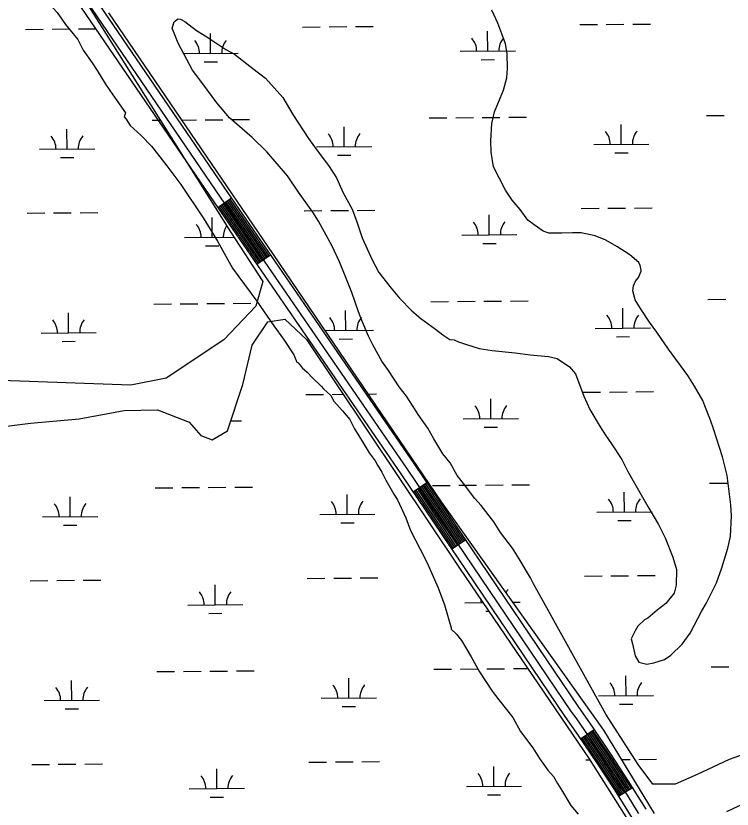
# Model space of a CAD drawing. Extents: x 3568792 to 3606828, y 529143 to 554785.
# Drawn here: x 3586919 to 3588216, y 547065 to 548501 of the extents above; entities that cross this region are included whole.
import ezdxf

# ---------------------------------------------------------------- set-up
doc = ezdxf.new("R2010")
doc.units = 0
for name, color, linetype in [('V-ROAD-CNTR', 7, 'Continuous'), ('V-SITE-VEGE', 7, 'Continuous'), ('V-WETL-SWMP', 7, 'Continuous')]:
    doc.layers.add(name, color=color, linetype=linetype)

msp = doc.modelspace()

# ---------------------------------------------------------------- linework, layer by layer
at = {"layer": 'V-ROAD-CNTR'}
for p, q in [((3587309.4, 548170.9), (3587284.7, 548153.8)), ((3587380.3, 548067.9), (3587355.6, 548050.9)), ((3587663.5, 547655.7), (3587638.7, 547638.9)), ((3587733.6, 547552.2), (3587708.7, 547535.4)), ((3587966.5, 547208.8), (3587941.7, 547191.9)), ((3588035.8, 547104), (3588010.3, 547088.1))]:
    msp.add_line(p, q, dxfattribs=at)
for points in [[(3587925.6, 547241.4), (3587628.5, 547680.7), (3587290, 548172.6), (3586959.2, 548657.3), (3586633.8, 549124.7), (3586206.1, 549748.4)], [(3586218.5, 549756.9), (3586646.1, 549133.3), (3586971.6, 548665.8), (3587302.3, 548181.1), (3587640.9, 547689.2), (3587938, 547249.8)], [(3586794.2, 548868.1), (3586946.9, 548648.8), (3587277.6, 548164.2), (3587616.1, 547672.3), (3587913.2, 547233)], [(3587302, 548165.7), (3587372.9, 548062.8)], [(3587304.5, 548167.4), (3587375.3, 548064.5)], [(3587306.9, 548169.2), (3587377.8, 548066.2)], [(3587287.2, 548155.5), (3587358, 548052.6)], [(3587289.6, 548157.2), (3587360.5, 548054.3)], [(3587292.1, 548158.9), (3587363, 548056)], [(3587294.6, 548160.6), (3587365.4, 548057.7)], [(3587297, 548162.3), (3587367.9, 548059.4)], [(3587299.5, 548164), (3587370.4, 548061.1)], [(3587653.6, 547649), (3587723.6, 547545.5)], [(3587656.1, 547650.7), (3587726.1, 547547.1)], [(3587658.6, 547652.4), (3587728.6, 547548.8)], [(3587661.1, 547654), (3587731.1, 547550.5)], [(3587641.2, 547640.6), (3587711.2, 547537.1)], [(3587643.7, 547642.3), (3587713.7, 547538.7)], [(3587646.2, 547644), (3587716.2, 547540.4)], [(3587648.6, 547645.6), (3587718.7, 547542.1)], [(3587651.1, 547647.3), (3587721.1, 547543.8)], [(3587937.9, 547250), (3587962.1, 547215.2), (3587995.6, 547165.9), (3588028.3, 547116), (3588059.9, 547065.2)], [(3587913.3, 547232.9), (3587937.4, 547198.2), (3587970.7, 547149.3), (3588003, 547099.8), (3588034.5, 547049.3)], [(3587959, 547203.7), (3587988.1, 547160.9), (3588020.7, 547111.1), (3588028.1, 547099.2)], [(3587961.5, 547205.4), (3587990.6, 547162.6), (3588023.2, 547112.8), (3588030.7, 547100.8)], [(3587964, 547207.1), (3587993.1, 547164.3), (3588025.8, 547114.4), (3588033.2, 547102.4)], [(3587944.2, 547193.6), (3587973.1, 547150.9), (3588005.5, 547101.5), (3588012.8, 547089.7)], [(3587946.6, 547195.3), (3587975.6, 547152.6), (3588008.1, 547103.1), (3588015.4, 547091.3)], [(3587949.1, 547196.9), (3587978.1, 547154.3), (3588010.6, 547104.7), (3588017.9, 547092.9)], [(3587951.6, 547198.6), (3587980.6, 547155.9), (3588013.1, 547106.3), (3588020.5, 547094.5)], [(3587954.1, 547200.3), (3587983.1, 547157.6), (3588015.7, 547107.9), (3588023, 547096.1)], [(3587956.6, 547202), (3587985.6, 547159.3), (3588018.2, 547109.5), (3588025.6, 547097.7)]]:
    msp.add_lwpolyline(points, dxfattribs=at)
msp.add_arc((3585141.2, 545271), 3411.1, 31.5782, 35.286, dxfattribs=at)
at = {"layer": 'V-SITE-VEGE'}
for p, q in [((3587792, 548487.9), (3587781.1, 548511.6)), ((3587202.3, 548478.7), (3587205.8, 548489.9)), ((3587205.8, 548489.9), (3587212.6, 548495.4)), ((3587212.6, 548495.4), (3587217.1, 548495.3)), ((3587217.1, 548495.3), (3587224.9, 548490.7)), ((3587224.9, 548490.7), (3587246, 548474.6)), ((3587799.5, 548468.7), (3587792, 548487.9)), ((3587213, 548451.6), (3587202.3, 548478.7)), ((3587246, 548474.6), (3587264.9, 548463.1)), ((3587805.9, 548450.6), (3587799.5, 548468.7)), ((3587264.9, 548463.1), (3587299.3, 548440)), ((3587239.2, 548402.9), (3587213, 548451.6)), ((3587299.3, 548440), (3587314.9, 548431.9)), ((3587809, 548432.6), (3587805.9, 548450.6)), ((3587314.9, 548431.9), (3587348.1, 548405.5)), ((3587809.7, 548405.6), (3587809, 548432.6)), ((3587257.8, 548377.9), (3587239.2, 548402.9)), ((3587348.1, 548405.5), (3587371.4, 548388.3)), ((3587808.3, 548388.8), (3587809.7, 548405.6)), ((3587371.4, 548388.3), (3587402.3, 548353)), ((3587802.3, 548366.4), (3587808.3, 548388.8)), ((3587283.1, 548343.7), (3587257.8, 548377.9)), ((3587796.4, 548351.9), (3587802.3, 548366.4)), ((3587402.3, 548353), (3587420.8, 548322.3)), ((3587306.2, 548316.4), (3587283.1, 548343.7)), ((3587785.9, 548327.4), (3587796.4, 548351.9)), ((3587781, 548306.1), (3587785.9, 548327.4)), ((3587347.1, 548280.9), (3587306.2, 548316.4)), ((3587420.8, 548322.3), (3587449.3, 548279.2)), ((3587779.4, 548274.7), (3587781, 548306.1)), ((3587373.7, 548254.6), (3587347.1, 548280.9)), ((3587449.3, 548279.2), (3587464.7, 548257.6)), ((3587780.2, 548254.5), (3587779.4, 548274.7)), ((3587411.1, 548211.3), (3587373.7, 548254.6)), ((3587464.7, 548257.6), (3587485.5, 548230.3)), ((3587784.2, 548227.5), (3587780.2, 548254.5)), ((3587485.5, 548230.3), (3587499.8, 548207.6)), ((3587806, 548185.6), (3587784.2, 548227.5)), ((3587430.8, 548181.8), (3587411.1, 548211.3)), ((3587499.8, 548207.6), (3587511.6, 548180.4)), ((3587457.2, 548145.4), (3587430.8, 548181.8)), ((3587511.6, 548180.4), (3587528, 548150.9)), ((3587818, 548167.4), (3587806, 548185.6)), ((3587832.3, 548150.3), (3587818, 548167.4)), ((3587528, 548150.9), (3587536.6, 548128.3)), ((3587467, 548129.5), (3587457.2, 548145.4)), ((3587846.6, 548131), (3587832.3, 548150.3)), ((3587492.1, 548084.2), (3587467, 548129.5)), ((3587536.6, 548128.3), (3587546.2, 548099)), ((3587857.7, 548122.9), (3587846.6, 548131)), ((3587874.3, 548111.4), (3587857.7, 548122.9)), ((3587884.4, 548107.9), (3587874.3, 548111.4)), ((3587907.9, 548107.5), (3587884.4, 548107.9)), ((3587927, 548108.3), (3587907.9, 548107.5)), ((3587942.8, 548108), (3587927, 548108.3)), ((3587968.5, 548103.1), (3587942.8, 548108)), ((3587546.2, 548099), (3587564.6, 548059.4)), ((3587987.5, 548094.9), (3587968.5, 548103.1)), ((3588007.5, 548083.3), (3587987.5, 548094.9)), ((3587505.1, 548055.9), (3587492.1, 548084.2)), ((3588030.8, 548068.3), (3588007.5, 548083.3)), ((3588047.4, 548054.6), (3588030.8, 548068.3)), ((3587516.9, 548027.6), (3587505.1, 548055.9)), ((3587564.6, 548059.4), (3587576.6, 548036.7)), ((3588049.6, 548048.9), (3588047.4, 548054.6)), ((3587576.6, 548036.7), (3587598.6, 548008.3)), ((3588047, 548027.6), (3588051.6, 548038.8)), ((3588051.7, 548041), (3588049.6, 548048.9)), ((3588051.6, 548038.8), (3588051.7, 548041)), ((3587527.7, 548000.5), (3587516.9, 548027.6)), ((3588041.2, 548021), (3588047, 548027.6)), ((3587598.6, 548008.3), (3587614, 547990)), ((3588036.4, 548003.1), (3588037.7, 548012.1)), ((3588037.7, 548012.1), (3588041.2, 548021)), ((3587539.5, 547965.5), (3587527.7, 548000.5)), ((3588040.7, 547987.3), (3588036.4, 548003.1)), ((3587614, 547990), (3587636.1, 547967.2)), ((3588050.5, 547971.4), (3588040.7, 547987.3)), ((3587545.9, 547949.6), (3587539.5, 547965.5)), ((3587636.1, 547967.2), (3587652.7, 547953.4)), ((3588066.9, 547946.5), (3588050.5, 547971.4)), ((3587652.7, 547953.4), (3587679.3, 547933.9)), ((3587557.8, 547921.4), (3587545.9, 547949.6)), ((3588080.1, 547928.3), (3588066.9, 547946.5)), ((3587565.4, 547905.5), (3587557.8, 547921.4)), ((3587679.3, 547933.9), (3587692.6, 547923.6)), ((3587692.6, 547923.6), (3587704.8, 547915.5)), ((3588100.9, 547897.6), (3588080.1, 547928.3)), ((3587704.8, 547915.5), (3587712.7, 547914.3)), ((3587712.7, 547914.3), (3587720.5, 547910.8)), ((3587720.5, 547910.8), (3587731.6, 547907.2)), ((3587731.6, 547907.2), (3587758.4, 547898.9)), ((3587581.7, 547876), (3587565.4, 547905.5)), ((3587758.4, 547898.9), (3587782, 547895.1)), ((3587782, 547895.1), (3587823.4, 547891)), ((3588136, 547849.8), (3588100.9, 547897.6)), ((3587823.4, 547891), (3587850.3, 547887.2)), ((3587850.3, 547887.2), (3587884, 547884.4)), ((3587884, 547884.4), (3587899.6, 547880.8)), ((3587899.6, 547880.8), (3587921.8, 547865.8)), ((3587593.8, 547859), (3587581.7, 547876)), ((3587921.8, 547865.8), (3587932.8, 547853.3)), ((3587613.5, 547829.5), (3587593.8, 547859)), ((3587932.8, 547853.3), (3587947.9, 547812.6)), ((3588148.1, 547830.5), (3588136, 547849.8)), ((3587626.7, 547812.4), (3587613.5, 547829.5)), ((3588163.4, 547804.5), (3588148.1, 547830.5)), ((3587643.1, 547787.4), (3587626.7, 547812.4)), ((3587947.9, 547812.6), (3587958.7, 547788.8)), ((3588166.6, 547795.4), (3588163.4, 547804.5)), ((3588177.4, 547769.4), (3588166.6, 547795.4)), ((3587647.5, 547779.5), (3587643.1, 547787.4)), ((3587665, 547754.5), (3587647.5, 547779.5)), ((3587958.7, 547788.8), (3587977.3, 547757.1)), ((3588182.7, 547753.6), (3588177.4, 547769.4)), ((3587675.9, 547735.2), (3587665, 547754.5)), ((3587977.3, 547757.1), (3587987.1, 547742.3)), ((3588198.7, 547702.8), (3588182.7, 547753.6)), ((3587692.3, 547708), (3587675.9, 547735.2)), ((3587987.1, 547742.3), (3587998.1, 547726.4)), ((3587998.1, 547726.4), (3588016.7, 547698)), ((3587705.5, 547692), (3587692.3, 547708)), ((3587718.6, 547669.3), (3587705.5, 547692)), ((3588016.7, 547698), (3588027.6, 547676.5)), ((3588207.1, 547669), (3588198.7, 547702.8)), ((3587729.6, 547654.6), (3587718.6, 547669.3)), ((3588027.6, 547676.5), (3588063.5, 547613)), ((3588214.1, 547616.1), (3588207.1, 547669)), ((3587750.5, 547627.3), (3587729.6, 547654.6)), ((3587761.5, 547614.7), (3587750.5, 547627.3)), ((3587784.6, 547585.1), (3587761.5, 547614.7)), ((3588063.5, 547613), (3588083.2, 547580.1)), ((3588214.9, 547595.8), (3588214.1, 547616.1)), ((3588213.1, 547558.8), (3588214.9, 547595.8)), ((3587796.6, 547565.8), (3587784.6, 547585.1)), ((3588083.2, 547580.1), (3588095.2, 547556.3)), ((3587818.6, 547537.4), (3587796.6, 547565.8)), ((3588095.2, 547556.3), (3588109.2, 547521.3)), ((3588208.3, 547537.6), (3588213.1, 547558.8)), ((3587830.6, 547518.1), (3587818.6, 547537.4)), ((3588197.5, 547501.8), (3588208.3, 547537.6)), ((3588109.2, 547521.3), (3588115.5, 547498.7)), ((3587851.4, 547484.1), (3587830.6, 547518.1)), ((3588115.5, 547498.7), (3588115, 547470.6)), ((3588188.1, 547475), (3588197.5, 547501.8)), ((3587856.8, 547472.7), (3587851.4, 547484.1)), ((3587987.6, 547237), (3587856.8, 547472.7)), ((3588115, 547470.6), (3588111.4, 547456.1)), ((3588169.5, 547437.1), (3588188.1, 547475)), ((3588111.4, 547456.1), (3588096.5, 547437.3)), ((3588096.5, 547437.3), (3588080.6, 547425.2)), ((3588161.4, 547423.8), (3588169.5, 547437.1)), ((3588080.6, 547425.2), (3588063.5, 547410.9)), ((3588140.5, 547383.7), (3588161.4, 547423.8)), ((3588057.8, 547407.6), (3588045.3, 547396.6)), ((3588063.5, 547410.9), (3588057.8, 547407.6)), ((3588045.3, 547396.6), (3588040.6, 547387.7)), ((3588040.6, 547387.7), (3588033.7, 547373.2)), ((3588125.6, 547363.8), (3588140.5, 547383.7)), ((3588033.7, 547373.2), (3588035.8, 547364.2)), ((3588035.8, 547364.2), (3588041, 547342.7)), ((3588105, 547343.9), (3588125.6, 547363.8)), ((3588041, 547342.7), (3588047.6, 547331.4)), ((3588074.5, 547329.8), (3588093.7, 547336.2)), ((3588093.7, 547336.2), (3588105, 547343.9)), ((3588047.6, 547331.4), (3588062.1, 547327.8)), ((3588062.1, 547327.8), (3588074.5, 547329.8)), ((3588046.2, 547145.8), (3587987.6, 547237)), ((3588273.3, 547177), (3588210.9, 547154.7)), ((3588210.9, 547154.7), (3588153, 547128)), ((3588072.9, 547110.1), (3588046.2, 547145.8)), ((3588153, 547128), (3588113, 547110.1)), ((3588113, 547110.1), (3588072.9, 547110.1)), ((3588206.5, 547061.1), (3588282.2, 547096.8))]:
    msp.add_line(p, q, dxfattribs=at)
for points in [[(3586915.7, 548600.4), (3586942.1, 548567.3), (3586971.8, 548532), (3586993.9, 548507), (3587009.2, 548485.4), (3587031.2, 548458), (3587041, 548438.8), (3587057.5, 548416), (3587066.2, 548402.4), (3587081.5, 548377.5), (3587094.7, 548358.1), (3587117.7, 548325.2), (3587115.3, 548318.5), (3587118.6, 548313.9)], [(3587118.6, 548313.9), (3587126.3, 548302.6), (3587146.2, 548284.3), (3587165, 548264.9), (3587192.4, 548229.6), (3587217.7, 548195.5), (3587258.2, 548135.3), (3587284.5, 548093.3), (3587311.7, 548044.5), (3587322.7, 548028.6), (3587355.6, 547984.3), (3587386.3, 547940), (3587403.9, 547916.1), (3587422.5, 547887.7), (3587427.9, 547874.1), (3587430.1, 547873), (3587433.4, 547869.6), (3587435.6, 547866.2), (3587437.8, 547863.9), (3587446.7, 547855.9), (3587456.6, 547845.6), (3587472.1, 547830.7), (3587476.5, 547826.2), (3587489.7, 547813.6), (3587495.2, 547803.4), (3587505.1, 547792), (3587510.6, 547786.3), (3587523.8, 547770.3), (3587532.5, 547753.3), (3587547.8, 547728.4), (3587558.7, 547710.2), (3587569.7, 547695.4), (3587574.1, 547687.5), (3587581.7, 547675), (3587589.3, 547660.3), (3587603.5, 547635.4), (3587610.1, 547625.1), (3587625.2, 547592.3), (3587633.8, 547569.7), (3587651.2, 547535.7), (3587663.2, 547511.9), (3587683.7, 547465.6), (3587695.6, 547435), (3587707.2, 547393.3), (3587707.2, 547391), (3587717.1, 547381.9), (3587725.9, 547370.5), (3587743.4, 547341), (3587758.7, 547313.8), (3587781.7, 547278.6), (3587793.7, 547262.7), (3587819, 547230.8), (3587833.2, 547205.9), (3587855.2, 547176.3), (3587867.2, 547157), (3587882.5, 547135.4), (3587892.5, 547124), (3587900.1, 547111.5), (3587908.8, 547096.8), (3587924.1, 547071.8), (3587937.4, 547055.9)]]:
    msp.add_lwpolyline(points, dxfattribs=at)
at = {"layer": 'V-WETL-SWMP'}
for p, q in [((3587385.7, 548069.2), (3587087.7, 548506.6)), ((3587486.5, 548481.2), (3587518.5, 548481.5)), ((3587534.5, 548481.6), (3587566.5, 548481.9)), ((3587940.4, 548485.1), (3587972.4, 548485.3)), ((3587988.4, 548485.5), (3588020.4, 548485.7)), ((3588036.4, 548485.9), (3588068.4, 548486.1)), ((3586936.6, 548476.6), (3586968.6, 548476.9)), ((3586984.6, 548477), (3587016.6, 548477.3)), ((3587032.6, 548477.4), (3587064.6, 548477.7)), ((3587271.9, 548433), (3587271.5, 548469)), ((3587438.5, 548480.8), (3587470.5, 548481.1)), ((3587773.7, 548437.2), (3587773.4, 548473.2)), ((3587221.9, 548432.6), (3587321.9, 548433.4)), ((3587723.7, 548436.8), (3587823.7, 548437.6)), ((3587260, 548417.5), (3587284, 548417.7)), ((3587761.9, 548421.7), (3587785.9, 548421.9)), ((3587166, 548312), (3587180.5, 548312.1)), ((3587220, 548312.5), (3587246, 548312.7)), ((3587262, 548312.8), (3587294, 548313.1)), ((3587310, 548313.2), (3587342, 548313.5)), ((3587667.9, 548316.2), (3587699.9, 548316.5)), ((3587715.9, 548316.7), (3587747.9, 548316.9)), ((3587763.9, 548317.1), (3587795.9, 548317.3)), ((3587811.9, 548317.5), (3587843.9, 548317.7)), ((3588169.8, 548320.5), (3588201.8, 548320.8)), ((3587011.9, 548260), (3587011.6, 548296)), ((3587513.8, 548264.2), (3587513.5, 548300.2)), ((3588015.6, 548268.4), (3588015.3, 548304.4)), ((3587965.6, 548268), (3588065.6, 548268.9)), ((3586961.9, 548259.5), (3587061.9, 548260.4)), ((3587463.8, 548263.8), (3587563.8, 548264.6)), ((3588003.8, 548252.9), (3588027.8, 548253.1)), ((3587000, 548244.4), (3587024, 548244.6)), ((3587501.9, 548248.7), (3587525.9, 548248.9)), ((3587943.2, 548152.4), (3587975.2, 548152.7)), ((3587991.2, 548152.8), (3588023.2, 548153.1)), ((3588039.2, 548153.2), (3588071.2, 548153.5)), ((3586939.4, 548143.9), (3586971.4, 548144.2)), ((3586987.4, 548144.3), (3587019.4, 548144.6)), ((3587035.4, 548144.7), (3587067.4, 548145)), ((3587441.3, 548148.2), (3587473.3, 548148.4)), ((3587489.3, 548148.6), (3587521.3, 548148.8)), ((3587537.3, 548149), (3587569.3, 548149.2)), ((3587776.5, 548104.6), (3587776.2, 548140.6)), ((3587274.7, 548100.3), (3587274.4, 548136.3)), ((3587224.7, 548099.9), (3587313.6, 548100.6)), ((3587726.6, 548104.1), (3587826.5, 548105)), ((3587262.8, 548084.8), (3587286.8, 548085)), ((3587764.7, 548089), (3587788.7, 548089.2)), ((3587689.8, 547621.6), (3587385.7, 548069.2)), ((3587168.8, 547979.4), (3587200.8, 547979.6)), ((3587216.8, 547979.8), (3587248.8, 547980)), ((3587264.8, 547980.2), (3587296.8, 547980.4)), ((3587312.8, 547980.6), (3587344.8, 547980.8)), ((3587670.7, 547983.6), (3587702.7, 547983.9)), ((3587718.7, 547984), (3587750.7, 547984.3)), ((3587766.7, 547984.4), (3587798.7, 547984.7)), ((3587814.7, 547984.8), (3587846.7, 547985.1)), ((3588172.6, 547987.8), (3588204.6, 547988.1)), ((3587516.6, 547931.5), (3587516.3, 547967.5)), ((3588018.5, 547935.8), (3588018.2, 547971.8)), ((3587014.7, 547927.3), (3587014.4, 547963.3)), ((3587968.5, 547935.4), (3588068.5, 547936.2)), ((3586964.7, 547926.9), (3587064.7, 547927.7)), ((3587479.5, 547931.2), (3587566.6, 547932)), ((3587002.8, 547911.8), (3587026.8, 547912)), ((3587504.7, 547916), (3587528.7, 547916.2)), ((3588006.6, 547920.2), (3588030.6, 547920.4)), ((3588042, 547820.5), (3588074, 547820.8)), ((3587444.1, 547815.5), (3587476.1, 547815.8)), ((3587492.1, 547815.9), (3587511.8, 547816.1)), ((3587557.4, 547816.5), (3587572.1, 547816.6)), ((3587779.4, 547771.9), (3587779.1, 547807.9)), ((3587946, 547819.7), (3587978, 547820)), ((3587994, 547820.1), (3588026, 547820.4)), ((3587227.5, 547767.2), (3587229, 547767.2)), ((3587308.2, 547767.9), (3587327.5, 547768.1)), ((3587729.4, 547771.5), (3587829.4, 547772.3)), ((3587767.5, 547756.4), (3587791.5, 547756.6)), ((3587673.5, 547650.9), (3587705.5, 547651.2)), ((3587721.5, 547651.3), (3587753.5, 547651.6)), ((3587769.5, 547651.7), (3587801.5, 547652)), ((3587817.5, 547652.1), (3587849.5, 547652.4)), ((3588175.4, 547655.2), (3588207.4, 547655.4)), ((3587171.6, 547646.7), (3587203.6, 547647)), ((3587219.6, 547647.1), (3587251.6, 547647.4)), ((3587267.6, 547647.5), (3587299.6, 547647.8)), ((3587315.6, 547647.9), (3587347.6, 547648.2)), ((3587519.4, 547598.9), (3587519.1, 547634.9)), ((3588021.3, 547603.1), (3588021, 547639.1)), ((3587017.5, 547594.6), (3587017.2, 547630.6)), ((3587983.8, 547208.2), (3587689.8, 547621.6)), ((3586967.5, 547594.2), (3587067.5, 547595.1)), ((3587469.4, 547598.5), (3587569.4, 547599.3)), ((3587971.3, 547602.7), (3588071.3, 547603.5)), ((3587005.6, 547579.1), (3587029.6, 547579.3)), ((3587507.5, 547583.3), (3587531.5, 547583.5)), ((3588009.4, 547587.6), (3588033.4, 547587.8)), ((3586945, 547478.6), (3586977, 547478.9)), ((3586993, 547479), (3587025, 547479.3)), ((3587041, 547479.4), (3587073, 547479.7)), ((3587446.9, 547482.8), (3587478.9, 547483.1)), ((3587494.9, 547483.2), (3587526.9, 547483.5)), ((3587542.9, 547483.6), (3587574.9, 547483.9)), ((3587948.8, 547487.1), (3587980.8, 547487.3)), ((3587996.8, 547487.5), (3588028.8, 547487.7)), ((3588044.8, 547487.9), (3588076.8, 547488.1)), ((3587280.3, 547435), (3587280, 547471)), ((3587230.3, 547434.6), (3587330.3, 547435.4)), ((3587732.2, 547438.8), (3587764.9, 547439.1)), ((3587819.3, 547439.5), (3587832.2, 547439.6)), ((3587268.4, 547419.5), (3587292.4, 547419.7)), ((3587770.3, 547423.7), (3587775.4, 547423.7)), ((3587676.3, 547318.3), (3587708.3, 547318.5)), ((3587724.3, 547318.7), (3587756.3, 547318.9)), ((3587772.3, 547319.1), (3587804.3, 547319.3)), ((3587820.3, 547319.5), (3587846.2, 547319.7)), ((3588178.2, 547322.5), (3588210.2, 547322.8)), ((3587174.4, 547314), (3587206.4, 547314.3)), ((3587222.4, 547314.4), (3587254.4, 547314.7)), ((3587270.4, 547314.8), (3587302.4, 547315.1)), ((3587318.4, 547315.2), (3587350.4, 547315.5)), ((3588024.1, 547270.4), (3588023.8, 547306.4)), ((3587020.3, 547262), (3587020, 547298)), ((3587522.2, 547266.2), (3587521.9, 547302.2)), ((3586970.3, 547261.6), (3587070.3, 547262.4)), ((3587472.2, 547265.8), (3587572.2, 547266.6)), ((3587974.1, 547270), (3588074.1, 547270.9)), ((3587008.4, 547246.4), (3587032.4, 547246.7)), ((3587510.3, 547250.7), (3587534.3, 547250.9)), ((3588012.2, 547254.9), (3588036.2, 547255.1)), ((3588076, 547057.5), (3587983.8, 547208.2)), ((3586947.9, 547145.9), (3586979.9, 547146.2)), ((3586995.9, 547146.3), (3587027.9, 547146.6)), ((3587043.9, 547146.7), (3587075.9, 547147)), ((3587449.7, 547150.2), (3587481.7, 547150.4)), ((3587497.7, 547150.6), (3587529.7, 547150.8)), ((3587545.7, 547151), (3587577.7, 547151.2)), ((3587951.6, 547154.4), (3587958.7, 547154.5)), ((3588016.3, 547154.9), (3588031.6, 547155.1)), ((3588047.6, 547155.2), (3588079.6, 547155.5)), ((3587283.1, 547102.3), (3587282.8, 547138.3)), ((3587785, 547106.6), (3587784.7, 547142.6)), ((3587233.1, 547101.9), (3587333.1, 547102.8)), ((3587735, 547106.1), (3587835, 547107)), ((3587773.1, 547091), (3587797.1, 547091.2)), ((3587271.2, 547086.8), (3587295.2, 547087))]:
    msp.add_line(p, q, dxfattribs=at)
for points in [[(3586905.3, 548724.6), (3587046, 548526.2), (3587307.6, 548109.9), (3587366.2, 548020.1), (3587353.5, 547975.3), (3587296, 547914.9), (3587191.6, 547845), (3587127.4, 547832.3), (3586841.5, 547842.6)], [(3586882.6, 547755.8), (3586945.8, 547763.8), (3587033.6, 547771.6), (3587115.3, 547786.6), (3587175.4, 547787.9), (3587232.7, 547765.8), (3587254.1, 547741.3), (3587274.6, 547733.7), (3587302.2, 547750.1), (3587330.3, 547833.9), (3587347, 547905.2), (3587375.4, 547947.4), (3587406.2, 547952.3), (3587445.6, 547915), (3587722.6, 547501.2), (3587957.4, 547156.4), (3588052.7, 547005.3)]]:
    msp.add_lwpolyline(points, dxfattribs=at)
for centre, start, end in [((3587216.6, 548433), 359.7115, 41.2552), ((3587327.1, 548433.9), 139.7115, 181.2552), ((3587718.5, 548437.2), 359.7115, 41.2552), ((3587829, 548438.2), 139.7115, 181.2552), ((3586956.6, 548260), 359.7115, 41.2552), ((3587067.1, 548260.9), 139.7115, 181.2552), ((3587458.5, 548264.2), 359.7115, 41.2552), ((3587569, 548265.1), 139.7115, 181.2552), ((3587960.4, 548268.4), 359.7115, 41.2552), ((3588070.9, 548269.4), 139.7115, 181.2552), ((3587219.4, 548100.3), 359.7115, 41.2552), ((3587721.3, 548104.6), 359.7115, 41.2552), ((3587831.8, 548105.5), 139.7115, 181.2552), ((3587329.9, 548101.3), 146.0331, 181.2552), ((3586959.4, 547927.3), 359.7115, 41.2552), ((3587069.9, 547928.2), 139.7115, 181.2552), ((3587461.3, 547931.6), 359.7115, 41.2552), ((3587571.8, 547932.5), 139.7115, 181.2552), ((3587963.2, 547935.8), 359.7115, 41.2552), ((3588073.7, 547936.7), 139.7115, 181.2552), ((3587724.1, 547771.9), 359.7115, 41.2552), ((3587834.6, 547772.8), 139.7115, 181.2552), ((3587464.1, 547598.9), 359.7115, 41.2552), ((3587574.6, 547599.8), 139.7115, 181.2552), ((3587966, 547603.1), 359.7115, 41.2552), ((3588076.5, 547604.1), 139.7115, 181.2552), ((3586962.2, 547594.7), 359.7115, 41.2552), ((3587072.7, 547595.6), 139.7115, 181.2552), ((3587837.4, 547440.2), 139.7115, 150.8556), ((3587225, 547435), 359.7115, 41.2552), ((3587335.5, 547435.9), 139.7115, 181.2552), ((3587726.9, 547439.2), 359.7115, 6.9396), ((3587466.9, 547266.2), 359.7115, 41.2552), ((3587577.4, 547267.2), 139.7115, 181.2552), ((3587968.8, 547270.5), 359.7115, 41.2552), ((3588079.3, 547271.4), 139.7115, 181.2552), ((3586965, 547262), 359.7115, 41.2552), ((3587075.5, 547262.9), 139.7115, 181.2552), ((3587227.8, 547102.3), 359.7115, 41.2552), ((3587338.3, 547103.3), 139.7115, 181.2552), ((3587729.7, 547106.6), 359.7115, 41.2552), ((3587840.2, 547107.5), 139.7115, 181.2552)]:
    msp.add_arc(centre, 35.2, start, end, dxfattribs=at)

doc.saveas('drawing.dxf')
